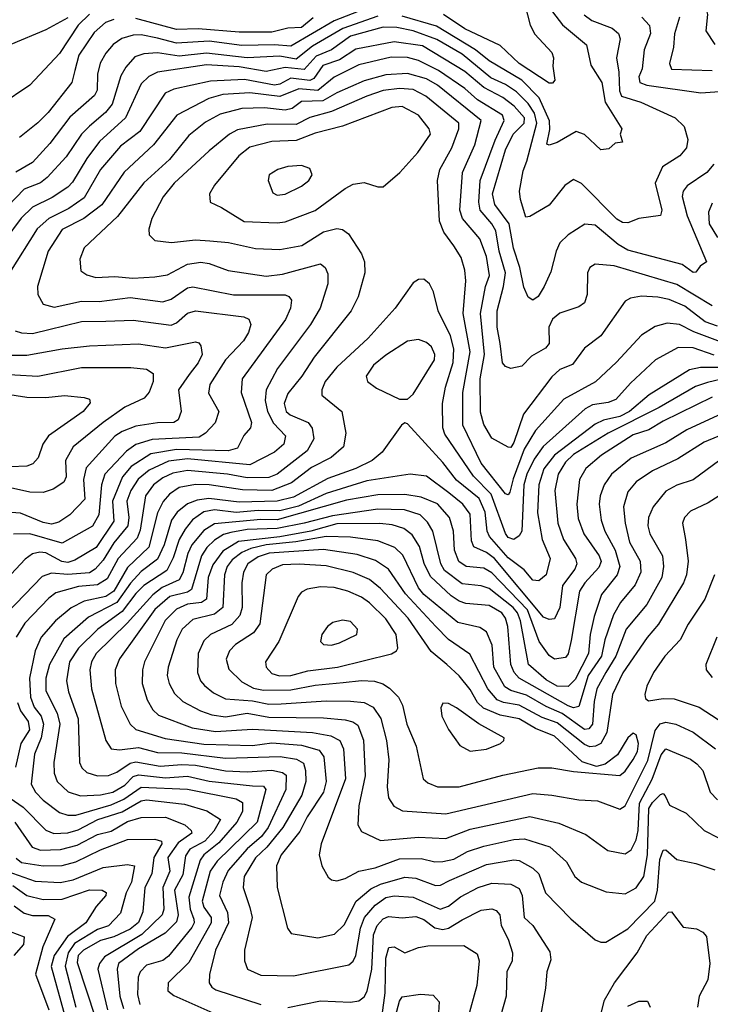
# Model space of a CAD drawing. Extents: x 1308313 to 1441400, y 959662 to 1036319.
# Tile 390 of 656: x 1350198 to 1352738, y 1016816 to 1020436. Entities that reach past the tile are written whole.
import ezdxf

# ---------------------------------------------------------------- set-up
doc = ezdxf.new("R2010")
doc.units = 0

msp = doc.modelspace()

# ---------------------------------------------------------------- linework, layer by layer
at = {"layer": '0CON10XD'}
for points in [[(1352759.8, 1021360.2), (1352691.6, 1021315), (1352659.5, 1021275), (1352643.3, 1021225), (1352657.9, 1021135), (1352644.1, 1021025.9), (1352624.9, 1021005.1), (1352550.7, 1020979.3), (1352527.6, 1020955), (1352507.5, 1020875), (1352501.1, 1020811.1), (1352504.7, 1020764.7), (1352525, 1020720), (1352578.3, 1020688.3), (1352589.2, 1020675), (1352571.3, 1020625), (1352580.9, 1020605), (1352675.5, 1020535.5), (1352718.7, 1020488.7), (1352728.4, 1020455), (1352722.3, 1020395), (1352755, 1020344.4)], [(1352104.8, 1020535), (1352195, 1020416.6), (1352282.8, 1020342.8), (1352299.1, 1020269.1), (1352339.8, 1020205), (1352351.9, 1020131.9), (1352413.1, 1020035), (1352406.9, 1020015), (1352415.6, 1019985), (1352388.6, 1019981.4), (1352365, 1019961.4), (1352335, 1019957.5), (1352275, 1020013.1), (1352245, 1020024), (1352175.3, 1019984.7), (1352145, 1019974.5), (1352137.5, 1019977.5), (1352148.4, 1020031.6), (1352146.7, 1020063.3), (1352108.2, 1020148.2), (1352045, 1020213.4), (1351925, 1020284.6), (1351875, 1020324.9), (1351731.6, 1020411.6), (1351605, 1020449)], [(1352045, 1020535.8), (1352075.3, 1020415), (1352092.8, 1020382.8), (1352155.5, 1020315), (1352161.9, 1020295), (1352159.4, 1020265), (1352166.8, 1020213.2), (1352158, 1020202), (1352145, 1020202.3), (1352035.7, 1020275), (1351965, 1020340.4), (1351835, 1020401.6), (1351756.7, 1020455)], [(1351515, 1020494), (1351355, 1020431.9), (1351195, 1020338.2), (1351135, 1020343.2), (1351015, 1020340.9), (1350895, 1020356.3), (1350775, 1020348.9), (1350705, 1020368.2), (1350645, 1020380), (1350615, 1020378.8), (1350573.8, 1020366.2), (1350542, 1020345), (1350515, 1020313.1), (1350494.2, 1020275.8), (1350484.8, 1020235), (1350483.8, 1020176.2), (1350473.4, 1020156.6), (1350382.7, 1020077.3), (1350309.5, 1019980.5), (1350245, 1019911.2), (1350184.6, 1019875.4)], [(1350455, 1020456.6), (1350413.8, 1020415), (1350345, 1020311.6), (1350235.6, 1020195), (1350125, 1020121.9)], [(1352274, 1020454), (1352302.9, 1020432.9), (1352376.7, 1020405), (1352400.8, 1020385), (1352406.5, 1020365), (1352393.3, 1020295), (1352402.2, 1020242.2), (1352404.3, 1020174.3), (1352411.6, 1020155), (1352482.3, 1020132.3), (1352609.2, 1020075), (1352642.5, 1020042.5), (1352655.6, 1019995), (1352650, 1019965), (1352625.6, 1019935), (1352561.8, 1019895)], [(1351515, 1020449), (1351386.6, 1020403.4), (1351275, 1020338.6), (1351215, 1020290), (1351155, 1020301.3), (1351035, 1020294.9), (1350885, 1020313.2), (1350785, 1020301.6), (1350705, 1020313.9), (1350655, 1020310.2), (1350621.3, 1020298.7), (1350588.4, 1020261.6), (1350570.5, 1020229.5), (1350537.8, 1020125), (1350513.3, 1020095), (1350455, 1020044.8), (1350425.6, 1020014.4), (1350369, 1019931), (1350299.5, 1019855), (1350274.6, 1019835.4), (1350215, 1019812), (1350155, 1019750.5)], [(1350375, 1020443), (1350295, 1020398.1), (1350165.9, 1020344.1)], [(1350545, 1020436.8), (1350513.7, 1020425), (1350472, 1020388), (1350416, 1020305), (1350401.5, 1020248.5), (1350390, 1020205), (1350302.9, 1020095), (1350265, 1020055.9), (1350197.1, 1020002.9)], [(1351277.2, 1020442.8), (1351235, 1020406.4), (1351185, 1020404.5), (1351125, 1020389.7), (1351005, 1020390), (1350855, 1020402), (1350775, 1020400), (1350625, 1020439.6)], [(1352486.8, 1020445), (1352514, 1020414), (1352518.6, 1020385), (1352495.2, 1020324.8), (1352487, 1020255), (1352474.8, 1020225), (1352479.3, 1020205), (1352504.4, 1020194.4), (1352703.8, 1020166.2), (1352857.7, 1020177.7)], [(1352625.3, 1020445), (1352606.6, 1020383.4), (1352602.7, 1020335), (1352588.2, 1020275), (1352595, 1020253.7), (1352745, 1020248.8)], [(1352561.8, 1019895), (1352535.3, 1019834.7), (1352559.8, 1019735), (1352555, 1019715.6), (1352475, 1019704.4), (1352435, 1019688.5), (1352415, 1019689.6), (1352395, 1019702), (1352265, 1019833.5), (1352235, 1019848.2), (1352203.6, 1019826.4), (1352145, 1019753.8), (1352075, 1019711.5), (1352059.6, 1019709.6), (1352039.6, 1019775), (1352036.9, 1019805), (1352049.5, 1019880.5), (1352063.7, 1019915), (1352099.6, 1020055), (1352091.9, 1020091.9), (1352067.7, 1020127.7), (1352025, 1020171), (1351985, 1020197.8), (1351931.6, 1020221.6), (1351825, 1020309.5), (1351732.3, 1020362.3), (1351645, 1020394.9), (1351585, 1020406.4), (1351535, 1020407.6), (1351414.3, 1020375), (1351345, 1020324.6), (1351288.1, 1020301.9), (1351245, 1020252.6), (1351175, 1020259.6), (1351104.9, 1020245.1), (1351005, 1020262), (1350885, 1020269.8), (1350705, 1020242.5), (1350673.5, 1020226.5), (1350645, 1020199.7), (1350587.6, 1020075), (1350492.4, 1019987.6), (1350445, 1019925.8), (1350392.1, 1019837.9), (1350375, 1019820.5), (1350318, 1019782), (1350245, 1019746.5), (1350203.5, 1019706.5), (1350144, 1019625)], [(1352751.2, 1019905), (1352725, 1019873.5), (1352652.5, 1019825), (1352638.5, 1019805), (1352634.1, 1019785.9), (1352653, 1019715), (1352724, 1019545), (1352700.9, 1019529.1), (1352685, 1019507.5), (1352675, 1019506.5), (1352635, 1019535.3), (1352435, 1019588.6), (1352399.4, 1019609.4), (1352315, 1019679.7), (1352276.6, 1019683.4), (1352215, 1019644.7), (1352185.2, 1019614.8), (1352171.4, 1019585), (1352151.6, 1019508.4), (1352127.7, 1019455), (1352105, 1019417.8), (1352085, 1019404.5), (1352068.9, 1019415), (1352052.1, 1019452.1), (1352037.7, 1019525), (1352014, 1019596), (1351998.3, 1019685), (1351946.2, 1019756.2), (1351937.6, 1019795), (1351985, 1019956.9), (1352013.2, 1020015), (1352053.5, 1020055), (1352054.5, 1020075), (1352017.4, 1020117.4), (1351975, 1020149.8), (1351905, 1020186.8), (1351835, 1020244.6), (1351679.2, 1020339.2), (1351575, 1020353.8), (1351435, 1020327.6), (1351375, 1020287.6), (1351312.7, 1020267.3), (1351280.4, 1020219.6), (1351265, 1020211.6), (1351195, 1020220.9), (1351155, 1020199), (1351135, 1020195.1), (1351025, 1020216), (1350900.3, 1020209.7), (1350765, 1020180), (1350732.8, 1020165), (1350640, 1020025), (1350568.9, 1019971.1), (1350495, 1019884.7), (1350435, 1019780.3), (1350378.6, 1019741.4), (1350305.1, 1019704.9), (1350263.1, 1019666.9), (1350161.2, 1019505)], [(1352745, 1019384), (1352615, 1019461.9), (1352385, 1019530.3), (1352315, 1019536.4), (1352295.7, 1019525), (1352287.1, 1019505), (1352285.2, 1019424.7), (1352276, 1019395), (1352255, 1019379.7), (1352185, 1019357.1), (1352157.6, 1019335), (1352143.7, 1019305), (1352145.3, 1019245), (1352132.6, 1019227.4), (1352081.1, 1019198.9), (1352045, 1019161.4), (1352005, 1019153.1), (1351985, 1019160), (1351973.8, 1019173.8), (1351965.2, 1019245), (1351954.4, 1019305), (1351954.4, 1019365), (1351978, 1019455), (1351984.4, 1019505), (1351961.6, 1019585), (1351949.3, 1019659.3), (1351935.2, 1019685), (1351892, 1019735), (1351886.8, 1019765), (1351892.3, 1019845), (1351947.1, 1019992.9), (1351980.4, 1020065), (1351973.5, 1020085), (1351881.5, 1020141.5), (1351835, 1020182.9), (1351739.1, 1020249.1), (1351665, 1020286.1), (1351625, 1020296.2), (1351565, 1020298.4), (1351445, 1020269.2), (1351355, 1020223.8), (1351294.9, 1020175.1)], [(1352765, 1019308.5), (1352719.1, 1019325), (1352645, 1019382.3), (1352586.5, 1019406.5), (1352545, 1019416.1), (1352485, 1019418.9), (1352445, 1019411.5), (1352425, 1019400.5), (1352335, 1019272.9), (1352275, 1019228.5), (1352231.9, 1019168.1), (1352185, 1019149.5), (1352155, 1019122.8), (1352051.1, 1018985), (1352015, 1018880.9), (1352005, 1018863.1), (1351995, 1018864.4), (1351935, 1018897.5), (1351905, 1018946.9), (1351892.6, 1018992.6), (1351892.2, 1019115), (1351907.8, 1019205), (1351892.7, 1019355), (1351910.9, 1019455), (1351925.6, 1019495), (1351914.9, 1019564.9), (1351890.4, 1019630.4), (1351826.6, 1019705), (1351816.7, 1019735), (1351826.4, 1019873.6), (1351872.4, 1019975), (1351895.7, 1020065), (1351735, 1020194.5), (1351695, 1020217.7), (1351625, 1020237.7), (1351545, 1020233.1), (1351465, 1020210.9), (1351365, 1020166.9), (1351312.9, 1020137.1), (1351235, 1020134.3), (1351200.8, 1020109.2), (1351175, 1020102.6), (1351098.1, 1020111.9), (1351015, 1020109), (1350935, 1020088.8), (1350881.1, 1020058.9), (1350820.5, 1020009.5), (1350748.9, 1019921.1), (1350655, 1019835.3), (1350558.1, 1019711.9), (1350435, 1019596.4), (1350419.2, 1019555), (1350422.7, 1019512.7), (1350445, 1019497.3), (1350478.3, 1019488.3), (1350548.3, 1019491.7), (1350614.8, 1019484.8), (1350695, 1019489.8), (1350741.8, 1019498.2), (1350815, 1019537), (1350863.9, 1019543.9), (1350895, 1019539.5), (1350965, 1019513.9), (1351105, 1019492.8), (1351165, 1019500.2), (1351305, 1019537.7), (1351321.8, 1019525), (1351331.8, 1019501.8), (1351331.1, 1019465), (1351303.6, 1019375), (1351267.9, 1019315), (1351146.5, 1019153.5), (1351104.3, 1019075), (1351101, 1019035), (1351109.4, 1018995), (1351132.3, 1018952.3), (1351176, 1018906), (1351169.3, 1018875), (1351134.8, 1018845.2), (1351045, 1018798.6), (1350815, 1018820.8), (1350745, 1018812.2), (1350675, 1018779.7), (1350633.8, 1018746.1), (1350607.1, 1018705), (1350592.3, 1018665), (1350599.9, 1018605), (1350596.5, 1018575), (1350545, 1018512.4), (1350505, 1018448.1), (1350475.7, 1018415), (1350455, 1018402), (1350375, 1018396.3), (1350315, 1018401.2), (1350281.1, 1018388.9), (1350151.7, 1018255)], [(1351294.9, 1020175.1), (1351225, 1020181), (1351155, 1020152.9), (1351045, 1020166.4), (1350945, 1020160.1), (1350894.1, 1020145.9), (1350776.7, 1020085), (1350690.5, 1019975), (1350582.3, 1019875), (1350499.8, 1019755), (1350434.7, 1019705.3), (1350355, 1019664.3), (1350302.9, 1019585), (1350263.3, 1019455), (1350265.4, 1019425), (1350285, 1019390), (1350325, 1019378.8), (1350425, 1019400.9), (1350490.3, 1019399.7), (1350605, 1019414.3), (1350725, 1019398.1), (1350755, 1019408.1), (1350815, 1019449.5), (1350835, 1019453), (1350985, 1019423.7), (1351174.2, 1019424.2), (1351188.3, 1019418.2), (1351197.7, 1019405), (1351194.1, 1019375), (1351176.1, 1019333.9), (1351016.3, 1019115), (1351013.2, 1019065), (1351051.4, 1018955), (1351046.7, 1018935), (1351023.2, 1018906.8), (1350999.3, 1018860.7), (1350965, 1018850.1), (1350775, 1018855.8), (1350680.7, 1018839.3), (1350607.7, 1018792.3), (1350576.7, 1018755), (1350539.1, 1018665), (1350545, 1018592.1), (1350479.1, 1018495), (1350401.5, 1018448.5), (1350375, 1018440), (1350353.1, 1018443.1), (1350294.3, 1018475), (1350272.2, 1018477.8), (1350245, 1018472.2), (1350218.1, 1018451.9), (1350061.1, 1018285)], [(1352785, 1019247.6), (1352677.5, 1019287.5), (1352625, 1019315.2), (1352579.5, 1019320.5), (1352535, 1019307.5), (1352485, 1019275.4), (1352393.4, 1019176.6), (1352315.5, 1019104.5), (1352199, 1019041), (1352095.6, 1018925), (1352053.3, 1018856.7), (1352012.9, 1018747.1), (1352001.3, 1018698.7), (1351995, 1018688.5), (1351985, 1018692.4), (1351895.2, 1018805), (1351828.1, 1018945), (1351827.7, 1019065), (1351855.4, 1019215), (1351829.6, 1019355), (1351839.3, 1019475), (1351835.8, 1019515), (1351821.8, 1019561.8), (1351794.4, 1019604.4), (1351757.8, 1019655), (1351741.6, 1019695), (1351734.7, 1019845), (1351743.8, 1019885), (1351787.1, 1019965), (1351812.9, 1020035), (1351813, 1020055), (1351691.8, 1020155), (1351645, 1020179), (1351595, 1020182.3), (1351535, 1020174.9), (1351475, 1020154.8), (1351345, 1020097.6), (1351265, 1020076.5), (1351215, 1020050.9), (1351109, 1020051), (1350998.8, 1020031.2), (1350970, 1020015), (1350895, 1019953.1), (1350766.8, 1019835), (1350726.2, 1019785), (1350684.6, 1019705), (1350673.6, 1019665), (1350674.4, 1019645), (1350695, 1019624.4), (1350756.9, 1019616.9), (1350845, 1019626.3), (1350897.2, 1019622.8), (1350966.8, 1019616.8), (1351065, 1019594.2), (1351155, 1019590.5), (1351235.6, 1019605), (1351315, 1019655.2), (1351365, 1019668.1), (1351385, 1019664.7), (1351408, 1019648), (1351455.3, 1019575.3), (1351466.2, 1019545), (1351467.5, 1019505), (1351442.7, 1019417.3), (1351417.6, 1019365), (1351280.8, 1019195), (1351235.4, 1019124.6), (1351185, 1019061.2), (1351171.3, 1019025), (1351178.6, 1018995), (1351193, 1018983), (1351259.6, 1018955), (1351274.3, 1018934.3), (1351280, 1018895), (1351255, 1018851), (1351145.3, 1018764.7), (1351115, 1018752.9), (1351035, 1018751.2), (1350962.5, 1018765), (1350815, 1018778.3), (1350761.3, 1018768.7), (1350725, 1018751.3), (1350690, 1018725), (1350661, 1018685), (1350641.7, 1018558.3), (1350630.9, 1018529.1), (1350560.3, 1018455), (1350520.4, 1018379.6), (1350485, 1018357.5), (1350415, 1018351.2), (1350331.1, 1018328.9), (1350305, 1018309.2), (1350217, 1018217), (1350185.6, 1018165)], [(1351145, 1019688.8), (1351175, 1019692.8), (1351285, 1019734.7), (1351395, 1019815.4), (1351425, 1019831.1), (1351465, 1019836.7), (1351515, 1019821.2), (1351535, 1019821.2), (1351595.9, 1019874.1), (1351662.4, 1019947.6), (1351709.4, 1020015), (1351703.9, 1020033.9), (1351664.7, 1020085), (1351605, 1020116), (1351567.5, 1020112.5), (1351386, 1020044), (1351285, 1020018), (1351215, 1019991.4), (1351125, 1019987.8), (1351045, 1019967.1), (1351003.9, 1019935), (1350915, 1019826.7), (1350896.7, 1019795), (1350898.6, 1019765), (1350940.8, 1019745), (1351023.8, 1019693.8), (1351145, 1019688.8)], [(1351145, 1019790.9), (1351175, 1019794.7), (1351235, 1019823.2), (1351261.1, 1019845), (1351274.2, 1019865), (1351265, 1019888.8), (1351235, 1019900), (1351185, 1019896.1), (1351148, 1019885), (1351115.7, 1019865), (1351111.9, 1019845), (1351129.7, 1019799.7), (1351145, 1019790.9)], [(1352745, 1019761.5), (1352732, 1019728), (1352733.8, 1019685), (1352765.2, 1019635)], [(1352752.4, 1019202.4), (1352675, 1019229.8), (1352620.1, 1019229.9), (1352537.1, 1019185), (1352445, 1019099.7), (1352390.4, 1019039.6), (1352362.3, 1019027.7), (1352305, 1019019.3), (1352278.1, 1019005), (1352123.5, 1018866.5), (1352089.9, 1018820.1), (1352063.7, 1018765), (1352052.3, 1018725), (1352045.2, 1018554.8), (1352035, 1018538.5), (1352015, 1018524.3), (1351995, 1018532.1), (1351985, 1018547.1), (1351931.7, 1018691.7), (1351866.8, 1018756.8), (1351762.3, 1018912.3), (1351753.9, 1018935), (1351752.7, 1019025), (1351764.5, 1019085), (1351793, 1019175), (1351795.5, 1019225), (1351783.1, 1019273.1), (1351736.7, 1019365), (1351720, 1019435), (1351705, 1019464), (1351685, 1019482), (1351665, 1019480.8), (1351645, 1019468), (1351578.9, 1019375), (1351480, 1019265), (1351365, 1019158.2), (1351322.1, 1019105), (1351309.3, 1019075), (1351309.1, 1019055), (1351383.2, 1018995), (1351398, 1018915), (1351389.7, 1018865), (1351344.1, 1018825.9), (1351271.2, 1018788.8), (1351197.5, 1018732.5), (1351125.3, 1018704.7), (1351017.1, 1018707.1), (1350895, 1018726.1), (1350845, 1018727), (1350785, 1018715.5), (1350748.9, 1018691.1), (1350725.8, 1018664.2), (1350705, 1018622.3), (1350673.1, 1018496.9), (1350595, 1018421.2), (1350545.1, 1018334.9), (1350515, 1018314.4), (1350435, 1018297.6), (1350387.2, 1018272.8), (1350330, 1018225), (1350277, 1018165), (1350254.8, 1018115.2), (1350234.6, 1018015), (1350237.6, 1017945), (1350251.8, 1017908.2), (1350277.7, 1017875), (1350285.7, 1017845), (1350276.7, 1017795), (1350252.7, 1017735), (1350240.5, 1017625), (1350256.3, 1017595), (1350285, 1017565.8), (1350345, 1017521.3), (1350375, 1017511.3), (1350405, 1017511.4), (1350535, 1017548.8), (1350580.7, 1017569.3), (1350645, 1017614), (1350815, 1017606.3), (1350995, 1017570.4), (1351017.1, 1017557.1), (1351017.6, 1017525), (1350996.6, 1017485), (1350930.9, 1017409.1), (1350875.2, 1017365), (1350861.8, 1017345), (1350820, 1017210), (1350825.1, 1017165.1), (1350839.1, 1017129.1), (1350840, 1017115), (1350831.9, 1017098.1), (1350745, 1016992.5), (1350725, 1016977.1), (1350665, 1016959.7), (1350641.8, 1016935), (1350634.3, 1016915), (1350631, 1016851), (1350639.6, 1016815)], [(1350181.4, 1019291.4), (1350205, 1019283.8), (1350245, 1019281.7), (1350425, 1019325.6), (1350515, 1019327.4), (1350615, 1019330.6), (1350755, 1019312.8), (1350775, 1019321.2), (1350815, 1019356.8), (1350845, 1019364.8), (1351022.9, 1019342.9), (1351040.6, 1019335), (1351047.9, 1019315), (1351039.7, 1019285), (1351021.4, 1019255), (1350954.8, 1019185), (1350897.1, 1019095), (1350892.2, 1019062.2), (1350931.2, 1018995), (1350916.6, 1018953.4), (1350881.5, 1018915), (1350858.9, 1018901.1), (1350685, 1018892.2), (1350625.8, 1018874.2), (1350590.6, 1018849.4), (1350511, 1018765), (1350499.4, 1018725), (1350489.2, 1018615), (1350466.3, 1018573.7), (1350355, 1018511.4), (1350235, 1018544.8), (1350175, 1018544.1)], [(1351625, 1019040), (1351645, 1019059.2), (1351723.7, 1019185), (1351725.2, 1019205.2), (1351713.2, 1019233.2), (1351695, 1019249.1), (1351665, 1019259.7), (1351625, 1019254.2), (1351545, 1019202.8), (1351499.6, 1019165), (1351472.7, 1019125), (1351477.8, 1019105), (1351510.5, 1019080.5), (1351595, 1019040), (1351625, 1019040)], [(1350125, 1019202.8), (1350225, 1019202.6), (1350355, 1019225.6), (1350455, 1019236.1), (1350635, 1019243.5), (1350735, 1019228.6), (1350845, 1019251.8), (1350857.5, 1019247.5), (1350865, 1019236.2), (1350868.8, 1019205), (1350855, 1019173.8), (1350821.7, 1019131.7), (1350782.9, 1019075), (1350792.5, 1018995), (1350781.3, 1018965), (1350765, 1018954.4), (1350705, 1018953.4), (1350625, 1018941), (1350575, 1018922.1), (1350548.3, 1018905), (1350442.2, 1018787.8), (1350433, 1018745), (1350437.5, 1018672.5), (1350382.3, 1018615), (1350342.3, 1018587.7), (1350315, 1018581.3), (1350285, 1018586.6), (1350201.3, 1018621.3), (1350166.4, 1018623.6)], [(1350095, 1019134.8), (1350265, 1019125.6), (1350425, 1019156.4), (1350607.4, 1019157.4), (1350665, 1019150.4), (1350689.2, 1019135), (1350689.1, 1019105), (1350674.1, 1019065.9), (1350655.8, 1019044.2), (1350585, 1019010.7), (1350505, 1018954.8), (1350395.3, 1018865), (1350367, 1018815), (1350368.9, 1018755), (1350360.5, 1018735), (1350321, 1018709), (1350285, 1018697.1), (1350235, 1018699), (1350165, 1018714.8)], [(1352776.6, 1019156.6), (1352702.6, 1019157.4), (1352662.1, 1019147.9), (1352513.2, 1019056.8), (1352440.4, 1018995), (1352405, 1018977.2), (1352345, 1018962.8), (1352315, 1018949.1), (1352165.7, 1018835), (1352125.5, 1018784.5), (1352107.4, 1018725), (1352102.3, 1018622.3), (1352120, 1018525), (1352149.7, 1018455), (1352135, 1018394.2), (1352107.9, 1018372.1), (1352085, 1018375.3), (1352053.1, 1018413.1), (1351995, 1018457.3), (1351926.7, 1018535), (1351917.9, 1018555), (1351910.3, 1018625), (1351887.5, 1018675), (1351805, 1018742.7), (1351755, 1018807.5), (1351625, 1018950), (1351615, 1018953.8), (1351602, 1018945), (1351531.8, 1018845), (1351494.5, 1018815.5), (1351435, 1018785.9), (1351331.1, 1018748.9), (1351205, 1018680.5), (1351145, 1018665.9), (1351005, 1018661.9), (1350894.4, 1018675.6), (1350850.8, 1018669.2), (1350814.9, 1018655.1), (1350777.5, 1018625), (1350756.2, 1018595), (1350729.7, 1018505), (1350705, 1018451.6), (1350645, 1018406.4), (1350606.4, 1018363.6), (1350555, 1018292.3), (1350451.1, 1018238.9), (1350360.9, 1018159.1), (1350307.3, 1018065), (1350294.2, 1018015), (1350295, 1017968), (1350336, 1017886), (1350346.5, 1017845), (1350323.6, 1017705), (1350325.2, 1017665), (1350336.4, 1017635), (1350376.9, 1017596.9), (1350422.2, 1017582.2), (1350495.2, 1017585.2), (1350541.1, 1017595), (1350585, 1017621.7), (1350615, 1017652.7), (1350635, 1017659.2), (1350735, 1017648.4), (1350815, 1017654.2), (1350895.7, 1017635.7), (1351055, 1017619.2), (1351095, 1017617.6), (1351103.3, 1017605), (1351071.4, 1017485), (1350925, 1017341.5), (1350899.4, 1017305), (1350869, 1017195), (1350875, 1017172.5), (1350902.3, 1017135), (1350902.7, 1017115), (1350820.2, 1016969.8), (1350744.6, 1016895), (1350742.7, 1016865), (1350765, 1016847.5), (1350919.4, 1016779.4)], [(1352945, 1019153), (1352727.8, 1019102.2), (1352683.3, 1019086.7), (1352549.9, 1019010.1), (1352362.1, 1018915), (1352235, 1018837.5), (1352205, 1018809), (1352178.1, 1018765), (1352166.9, 1018705), (1352177.2, 1018585), (1352198.5, 1018525), (1352242.4, 1018455), (1352247.6, 1018435), (1352240.2, 1018415), (1352194.1, 1018355), (1352184.8, 1018275), (1352165, 1018232.5), (1352145, 1018230.8), (1352125, 1018239.1), (1351945, 1018454.6), (1351915, 1018476.3), (1351868.1, 1018498.1), (1351859.8, 1018519.8), (1351855, 1018617.7), (1351827.5, 1018655), (1351776.3, 1018696.3), (1351695, 1018757.8), (1351634.2, 1018764.2), (1351475, 1018740), (1351325, 1018693.6), (1351223.3, 1018646.7), (1351155, 1018629.7), (1351075, 1018631.7), (1350995, 1018623.9), (1350915, 1018633.3), (1350875, 1018625.9), (1350833.5, 1018596.5), (1350807.1, 1018562.9), (1350784.9, 1018525.1), (1350762.9, 1018457.1), (1350739.8, 1018410.2), (1350655, 1018355.8), (1350625, 1018326.2), (1350575, 1018260.3), (1350486, 1018195), (1350414.7, 1018125.3), (1350382, 1018075), (1350370.2, 1018005), (1350377.3, 1017965), (1350413.7, 1017865), (1350418.4, 1017705), (1350426.7, 1017685), (1350445, 1017667.6), (1350485, 1017655.2), (1350525, 1017657.2), (1350555, 1017668.7), (1350605, 1017702.2), (1350625, 1017707.4), (1350715, 1017690.8), (1350795, 1017697.2), (1350844.5, 1017694.5), (1350955, 1017674.4), (1351035, 1017670.7), (1351125, 1017675.9), (1351165, 1017668), (1351177.9, 1017657.9), (1351177.4, 1017605), (1351112.4, 1017465), (1351088.1, 1017431.9), (1351035, 1017387.6), (1350965, 1017308.1), (1350944.8, 1017265), (1350933.7, 1017215), (1350963.1, 1017153.1), (1350966.8, 1017115), (1350918.4, 1017015), (1350896.4, 1016925), (1350894.6, 1016895), (1350905, 1016878.2), (1350919.2, 1016869.2), (1351085, 1016815.3)], [(1349995, 1019083.2), (1350225, 1019048), (1350294, 1019046), (1350363.4, 1019053.4), (1350436, 1019046), (1350455, 1019040.8), (1350457.4, 1019027.4), (1350431.2, 1018995), (1350304, 1018906), (1350282.8, 1018875), (1350265.8, 1018824.2), (1350247, 1018803), (1350225, 1018794.7), (1350165, 1018791.1)], [(1352745, 1019047.7), (1352565, 1018959.7), (1352512.1, 1018927.9), (1352455, 1018909.3), (1352337.6, 1018835), (1352280.8, 1018785), (1352257.7, 1018745), (1352247, 1018655), (1352251.7, 1018601.7), (1352273.1, 1018545), (1352329.2, 1018465), (1352336.5, 1018443.5), (1352328.7, 1018421.3), (1352276.1, 1018365), (1352256.9, 1018335), (1352226.4, 1018153.6), (1352215, 1018104.2), (1352205, 1018090.4), (1352165, 1018084.7), (1352145, 1018098.5), (1352109.1, 1018149.1), (1352065.5, 1018265.5), (1351935, 1018401.9), (1351905, 1018419.5), (1351840.5, 1018425), (1351813.2, 1018443.2), (1351797.5, 1018485), (1351793.4, 1018555), (1351779.2, 1018605), (1351735, 1018655.6), (1351675, 1018680.5), (1351615, 1018690.1), (1351515, 1018688.2), (1351400.7, 1018669.3), (1351145, 1018596.4), (1351085, 1018598.4), (1350915, 1018582.6), (1350875, 1018557.2), (1350831.3, 1018505), (1350816.6, 1018473.4), (1350798.1, 1018401.9), (1350784.3, 1018375.7), (1350722.1, 1018347.9), (1350688.5, 1018321.5), (1350593.3, 1018216.7), (1350480, 1018105), (1350462.2, 1018075), (1350455.7, 1018045.7), (1350461.9, 1017975), (1350515.3, 1017785), (1350534.3, 1017754.3), (1350565, 1017750.8), (1350635, 1017759.5), (1350705, 1017740.8), (1350795, 1017739.6), (1350955, 1017720.6), (1351156.4, 1017726.4), (1351216.5, 1017716.5), (1351241.8, 1017701.8), (1351249.5, 1017675), (1351250.7, 1017635), (1351236.2, 1017585), (1351166, 1017465), (1351106.8, 1017393.2), (1351065, 1017354.4), (1351023.7, 1017285), (1351020.5, 1017245), (1351045, 1017171.1), (1351053.3, 1017135), (1351024.6, 1017015), (1351025.4, 1016975), (1351036.7, 1016945), (1351085, 1016923.1), (1351205, 1016920.6), (1351409.2, 1016960.8), (1351425, 1016974.6), (1351434.3, 1016995), (1351451.5, 1017095), (1351466.4, 1017135), (1351505, 1017179.7), (1351545, 1017208.4), (1351575, 1017214.3), (1351645, 1017209.8), (1351745, 1017164.8), (1351775, 1017176.5), (1351819.5, 1017210.5), (1351885, 1017245.6), (1351935, 1017260.4), (1352005, 1017257.8), (1352035, 1017241.3), (1352046, 1017215), (1352053.3, 1017135), (1352085.3, 1017105), (1352148.3, 1017008.3), (1352151.1, 1016978.9), (1352137.1, 1016935), (1352132.3, 1016875), (1352085.5, 1016615)], [(1352797.5, 1018995), (1352652.2, 1018927.8), (1352575, 1018880), (1352446.7, 1018823.3), (1352375, 1018764.7), (1352347.7, 1018725), (1352333.5, 1018685), (1352329.3, 1018655), (1352336.4, 1018595), (1352350.6, 1018555), (1352387.9, 1018485), (1352405.2, 1018425), (1352396.1, 1018395), (1352337.6, 1018322.4), (1352311.4, 1018241.4), (1352295.8, 1018175), (1352290.3, 1018105), (1352240.8, 1018009.2), (1352215, 1017983.5), (1352175, 1017985.2), (1352135, 1018008.8), (1352069.5, 1018065), (1352040.5, 1018225), (1352029.1, 1018255), (1352013.6, 1018275), (1351925, 1018344.5), (1351895, 1018354.2), (1351825, 1018361.1), (1351760.2, 1018410.2), (1351747, 1018435), (1351718.1, 1018555), (1351697.8, 1018587.8), (1351671.2, 1018615), (1351613.6, 1018633.6), (1351515, 1018635.9), (1351348.5, 1018611.5), (1351244, 1018584), (1351145, 1018565.1), (1351035, 1018560.8), (1350975, 1018550.8), (1350947.7, 1018542.3), (1350915, 1018521.8), (1350886.3, 1018495), (1350867.3, 1018465), (1350829.8, 1018340.2), (1350815, 1018330.6), (1350750.2, 1018315), (1350695, 1018267.2), (1350564.8, 1018085.2), (1350550, 1018045), (1350550.5, 1017995), (1350571.4, 1017911.4), (1350604.7, 1017845), (1350625.9, 1017825.9), (1350733.1, 1017793.1), (1350875, 1017772.3), (1351055, 1017767.3), (1351125, 1017776.8), (1351235, 1017768.8), (1351299.6, 1017749.6), (1351317.2, 1017725), (1351324.8, 1017635), (1351316.2, 1017595), (1351255.2, 1017505), (1351229, 1017451), (1351159.8, 1017365), (1351142.4, 1017325), (1351144.7, 1017244.7), (1351183.3, 1017095), (1351196.4, 1017076.4), (1351295, 1017059.6), (1351356.2, 1017073.8), (1351391.7, 1017108.3), (1351435.7, 1017195), (1351489.9, 1017240.1), (1351525, 1017257.8), (1351615, 1017282.7), (1351655, 1017278.9), (1351728, 1017252), (1351746.5, 1017253.5), (1351779.5, 1017270.5), (1351915, 1017329.7), (1352015, 1017346.5), (1352035, 1017343.7), (1352085.5, 1017315.5), (1352107.3, 1017295), (1352131.8, 1017225), (1352225, 1017130), (1352315, 1017052.9), (1352335, 1017044.4), (1352354.4, 1017044.4), (1352435, 1017093.1), (1352534, 1017195), (1352544.5, 1017235.5), (1352552, 1017348), (1352565, 1017381.9), (1352575, 1017383.5), (1352615, 1017347.8), (1352685, 1017333.8), (1352755, 1017309.6)], [(1352836.8, 1018933.2), (1352715, 1018882.7), (1352619.2, 1018820.8), (1352525, 1018777.2), (1352465, 1018736.6), (1352435, 1018700), (1352418.9, 1018645), (1352424.8, 1018585), (1352441.3, 1018515), (1352479.6, 1018445), (1352482.7, 1018405), (1352462.4, 1018357.6), (1352407.5, 1018292.5), (1352382.7, 1018247.3), (1352350, 1018155), (1352338.4, 1018095), (1352289.5, 1018025), (1352255, 1017910.8), (1352235, 1017905.8), (1352215, 1017913.3), (1352035.3, 1018015), (1352017, 1018035), (1352004.2, 1018065), (1351993.3, 1018205), (1351984.9, 1018234.9), (1351971, 1018255), (1351925, 1018281.7), (1351839, 1018289), (1351815, 1018297.2), (1351785, 1018317.8), (1351708.7, 1018388.7), (1351685.7, 1018435.7), (1351668.2, 1018498.2), (1351641.3, 1018541.3), (1351610.9, 1018565), (1351568, 1018578), (1351522.9, 1018582.9), (1351365, 1018581.8), (1351269.6, 1018555), (1351155, 1018534.7), (1351002.6, 1018517.4), (1350945, 1018481.3), (1350908.6, 1018431.4), (1350891.8, 1018385), (1350885, 1018304.7), (1350867, 1018293), (1350815, 1018287.3), (1350775, 1018268.3), (1350732.8, 1018227.2), (1350657, 1018075), (1350649.5, 1018045), (1350649.1, 1017995), (1350666.8, 1017935), (1350688.3, 1017898.3), (1350708.6, 1017878.6), (1350832.6, 1017832.6), (1350918.3, 1017818.3), (1351055, 1017827.5), (1351275, 1017814.6), (1351342.6, 1017802.6), (1351375.2, 1017785.2), (1351389.4, 1017755), (1351396.3, 1017645), (1351306.6, 1017405), (1351300, 1017365), (1351309.5, 1017325), (1351332.8, 1017282.8), (1351345, 1017272.9), (1351365, 1017268.9), (1351395, 1017277.9), (1351445.2, 1017304.8), (1351505, 1017316.8), (1351595, 1017350.5), (1351675, 1017351.1), (1351725, 1017339.1), (1351755, 1017341), (1351795, 1017349), (1351845, 1017377.8), (1351905, 1017397.3), (1352015, 1017422), (1352055, 1017424), (1352148.5, 1017395), (1352209.7, 1017339.7), (1352240.4, 1017285), (1352265, 1017264.6), (1352355, 1017228.5), (1352425, 1017221.5), (1352465, 1017243.8), (1352494.2, 1017285.8), (1352507.7, 1017365), (1352511.6, 1017535), (1352525, 1017558), (1352555, 1017586.7), (1352565, 1017590.6), (1352572.4, 1017582.4), (1352588, 1017548), (1352648.8, 1017518.8), (1352715, 1017454.6), (1352767.7, 1017427.7)], [(1352796.7, 1018833.3), (1352675, 1018743.4), (1352615, 1018724.1), (1352575, 1018702.5), (1352527.8, 1018645), (1352511.2, 1018605), (1352508.4, 1018575), (1352515.8, 1018545), (1352562, 1018465), (1352566.5, 1018425), (1352560.4, 1018385), (1352505, 1018285.9), (1352429, 1018195), (1352390.3, 1018095), (1352354.4, 1018035.6), (1352321.1, 1017975), (1352311.1, 1017928.9), (1352304.5, 1017845.5), (1352291.7, 1017828.3), (1352275, 1017826.3), (1352193.3, 1017885), (1352135, 1017910), (1352061.9, 1017951.9), (1352005, 1017968.9), (1351983, 1017983), (1351942.4, 1018055), (1351935.8, 1018135.8), (1351915, 1018184.6), (1351890.4, 1018200.4), (1351809.4, 1018219.4), (1351685, 1018322.2), (1351665, 1018347.1), (1351606.9, 1018466.9), (1351578, 1018495), (1351515, 1018520.2), (1351415, 1018533.2), (1351325, 1018535.1), (1351213.5, 1018516.5), (1351105, 1018504.6), (1351048.9, 1018491.1), (1351015, 1018476.5), (1350979.7, 1018450.3), (1350960.7, 1018425), (1350951.6, 1018395), (1350945.4, 1018274.6), (1350915, 1018250.1), (1350835, 1018230.7), (1350796.2, 1018195), (1350776.6, 1018155), (1350744.3, 1018055), (1350741.1, 1018025), (1350748.1, 1017995), (1350767.8, 1017957.8), (1350798.7, 1017928.7), (1350862.7, 1017895), (1350905, 1017880.3), (1350955, 1017872.8), (1351035, 1017886.1), (1351115, 1017871.5), (1351315, 1017868.3), (1351395, 1017861.2), (1351423.8, 1017853.8), (1351441.5, 1017841.5), (1351463.3, 1017786.8), (1351469, 1017655), (1351445.2, 1017544.8), (1351441.8, 1017475), (1351455, 1017451.4), (1351525, 1017417.5), (1351665, 1017430.5), (1351765, 1017425.2), (1351855, 1017459.3), (1352075, 1017505.7), (1352181.3, 1017481.3), (1352279.9, 1017439.9), (1352361.5, 1017381.5), (1352425, 1017368.9), (1352446.9, 1017383.1), (1352465, 1017420.5), (1352472.3, 1017455), (1352477.4, 1017555), (1352523.8, 1017643.8), (1352557.3, 1017732.7), (1352575, 1017754.5), (1352665, 1017716.4), (1352689.2, 1017699.2), (1352710.3, 1017675), (1352737.5, 1017595), (1352765, 1017566.8)], [(1352895.6, 1018765), (1352730.2, 1018659.8), (1352665, 1018628.5), (1352643.8, 1018605), (1352636.2, 1018585), (1352647.2, 1018525), (1352656.2, 1018445), (1352650.8, 1018395), (1352639.5, 1018365), (1352547.1, 1018212.9), (1352506.1, 1018163.9), (1352415.9, 1018034.1), (1352378.9, 1017955), (1352357.5, 1017815), (1352335.2, 1017775), (1352315.5, 1017764.5), (1352295, 1017762.3), (1352275, 1017770.3), (1352175, 1017850.3), (1352119.6, 1017869.6), (1352035, 1017915.6), (1351977.5, 1017925), (1351954.8, 1017935), (1351919.8, 1017975), (1351853.5, 1018103.5), (1351775, 1018156.9), (1351728.3, 1018205), (1351616.6, 1018325), (1351555, 1018415.3), (1351507.2, 1018447.2), (1351438.9, 1018468.9), (1351315, 1018487.7), (1351116.2, 1018473.8), (1351075, 1018461.1), (1351037.5, 1018435), (1351021.8, 1018405), (1351014.8, 1018365), (1351015.9, 1018275), (1351007.7, 1018245), (1350978.1, 1018211.9), (1350899.6, 1018175), (1350875, 1018152.5), (1350854.2, 1018105), (1350851.8, 1018035), (1350862.8, 1018005), (1350877.4, 1017987.4), (1350910.9, 1017960.9), (1350955, 1017938.7), (1351055, 1017931), (1351115, 1017919.6), (1351159.9, 1017920.1), (1351325, 1017931.9), (1351415, 1017930.7), (1351465, 1017925.2), (1351498.4, 1017908.4), (1351526.2, 1017866.2), (1351547.4, 1017785), (1351555.3, 1017714.7), (1351549.7, 1017615), (1351554.6, 1017575), (1351573.8, 1017543.8), (1351606.3, 1017526.3), (1351765, 1017516.1), (1352085, 1017590.2), (1352155, 1017584.8), (1352255, 1017567.1), (1352323.8, 1017563.8), (1352405, 1017532.5), (1352425, 1017545.4), (1352458, 1017612), (1352508.3, 1017711.7), (1352535, 1017821.8), (1352553.6, 1017846.4), (1352575, 1017852.4), (1352611.9, 1017845), (1352675, 1017816.3), (1352757.5, 1017755)], [(1351815, 1017614.8), (1351975, 1017658.1), (1352105, 1017684.7), (1352155, 1017685.4), (1352235, 1017671.6), (1352405, 1017657.3), (1352425, 1017672.3), (1352455, 1017715.4), (1352470.2, 1017745), (1352474.1, 1017775), (1352465, 1017806.2), (1352455, 1017811.9), (1352435, 1017795.5), (1352397.4, 1017732.6), (1352351.6, 1017698.4), (1352320, 1017690), (1352267.2, 1017707.2), (1352165, 1017801), (1352095, 1017829.4), (1352035, 1017865.1), (1351965, 1017878.3), (1351904.4, 1017904.4), (1351882, 1017925), (1351855, 1017973.2), (1351815, 1018023.5), (1351769.2, 1018065), (1351712.1, 1018112.1), (1351626.9, 1018235), (1351524.9, 1018344.9), (1351485, 1018377.7), (1351425, 1018403.5), (1351325, 1018427.8), (1351225.9, 1018434.1), (1351165, 1018431), (1351126.4, 1018415), (1351104.7, 1018395), (1351081.9, 1018215), (1351058.1, 1018181.9), (1350991.7, 1018138.3), (1350969.4, 1018115), (1350958.2, 1018085), (1350967.3, 1018047.3), (1351015, 1018000.7), (1351058, 1017978), (1351095, 1017970.2), (1351195, 1017971.7), (1351285, 1017988.5), (1351388.3, 1017998.3), (1351455, 1018005.5), (1351503.3, 1018003.3), (1351533.8, 1017993.8), (1351557.9, 1017977.9), (1351590.9, 1017945), (1351605.9, 1017915.9), (1351621.8, 1017845), (1351656.9, 1017765), (1351681.8, 1017645), (1351699.3, 1017629.3), (1351735.3, 1017615.3), (1351815, 1017614.8)], [(1352753.4, 1018395), (1352717.5, 1018305), (1352657, 1018213), (1352627.2, 1018155), (1352571.5, 1018095), (1352529.6, 1018035), (1352504.5, 1017985), (1352497.1, 1017955), (1352500.3, 1017940.3), (1352511.1, 1017931.1), (1352565, 1017940), (1352605, 1017938.2), (1352697.5, 1017907.5), (1352837.5, 1017817.5)], [(1351153.8, 1018023.8), (1351195, 1018024.8), (1351258.5, 1018041.5), (1351367.1, 1018055), (1351565.3, 1018104.7), (1351584.3, 1018115), (1351588.8, 1018125), (1351583.3, 1018175), (1351545, 1018232.6), (1351485, 1018292), (1351455, 1018312.7), (1351405.6, 1018335), (1351355, 1018347.5), (1351305, 1018350.7), (1351255, 1018342), (1351235, 1018330.9), (1351222.1, 1018315), (1351150.9, 1018149.1), (1351102.5, 1018075), (1351104.6, 1018055), (1351125, 1018031.8), (1351153.8, 1018023.8)], [(1351345, 1018136.2), (1351375, 1018144), (1351438.1, 1018175), (1351441.1, 1018195), (1351415, 1018223.6), (1351385, 1018228.2), (1351350.5, 1018219.5), (1351330.6, 1018205), (1351310, 1018175), (1351305, 1018150), (1351315, 1018138.1), (1351345, 1018136.2)], [(1352762.7, 1018165), (1352721.8, 1018065), (1352722.5, 1018045), (1352745, 1018016.7)], [(1350190.8, 1017925), (1350201.4, 1017895), (1350229.7, 1017855), (1350234.6, 1017825), (1350202.8, 1017775), (1350182.5, 1017687.5)], [(1351855, 1017746.7), (1351915, 1017753.8), (1351966.2, 1017775), (1351978.8, 1017785), (1351980, 1017795), (1351886.9, 1017846.9), (1351805, 1017905.4), (1351775, 1017921.4), (1351755, 1017923.3), (1351747.1, 1017905), (1351750.5, 1017875), (1351775.4, 1017825.4), (1351817, 1017767), (1351855, 1017746.7)], [(1350146.8, 1017585), (1350210.5, 1017540.5), (1350295, 1017455.8), (1350323.5, 1017443.5), (1350375, 1017446.6), (1350413.3, 1017456.7), (1350485.3, 1017495), (1350575, 1017523.3), (1350645, 1017563.1), (1350665, 1017567.5), (1350805, 1017551.5), (1350886.9, 1017526.9), (1350937.1, 1017495), (1350911.7, 1017451.7), (1350879.5, 1017415), (1350824.4, 1017385.6), (1350808, 1017362), (1350798.8, 1017291.2), (1350767.7, 1017235), (1350781.6, 1017145), (1350775, 1017118.8), (1350733.4, 1017076.6), (1350635, 1017019.9), (1350561.3, 1016965), (1350557, 1016945), (1350567.1, 1016845), (1350579.7, 1016799.7)], [(1350180.6, 1017485), (1350243.8, 1017393.8), (1350275, 1017381.8), (1350348, 1017385), (1350409.6, 1017400.4), (1350485, 1017439.4), (1350535, 1017452.6), (1350595, 1017487.1), (1350645, 1017502.4), (1350735, 1017503), (1350805.8, 1017475.8), (1350829.3, 1017455), (1350831.5, 1017445), (1350780.7, 1017409.3), (1350743.5, 1017355), (1350750.6, 1017305), (1350724.6, 1017245), (1350728, 1017165), (1350722.1, 1017145), (1350647.9, 1017072.1), (1350509.9, 1016990.1), (1350491.3, 1016965), (1350485.9, 1016945), (1350521.4, 1016795)], [(1350185, 1017353.4), (1350205, 1017336.5), (1350285, 1017324.6), (1350355, 1017326.4), (1350405, 1017339.1), (1350495, 1017383.2), (1350595, 1017421.3), (1350695, 1017423.2), (1350720, 1017415), (1350720.6, 1017405), (1350691, 1017355), (1350684.1, 1017295), (1350658, 1017245), (1350651.1, 1017155), (1350635, 1017116.7), (1350605, 1017091.5), (1350545, 1017063.5), (1350495, 1017049.7), (1350432.8, 1017015), (1350412.9, 1016995), (1350409.2, 1016969.1), (1350477.3, 1016765)], [(1350150.4, 1017305), (1350255, 1017268.8), (1350347.1, 1017262.9), (1350395, 1017273.3), (1350505, 1017318), (1350595, 1017329.6), (1350620.5, 1017325), (1350609.4, 1017265), (1350589.9, 1017225), (1350569.6, 1017150.4), (1350525.5, 1017104.5), (1350485, 1017090.2), (1350400.3, 1017039.7), (1350376.6, 1017005), (1350365.8, 1016955.8), (1350405, 1016805.5)], [(1350172.5, 1017252.5), (1350225, 1017216.1), (1350285, 1017200.6), (1350355, 1017201.6), (1350455, 1017236.9), (1350501.2, 1017235), (1350516.5, 1017226.5), (1350514.7, 1017215), (1350480, 1017175), (1350441.1, 1017115), (1350374.3, 1017065), (1350324.5, 1016995), (1350314.1, 1016955), (1350369.5, 1016755)], [(1350177.9, 1017177.9), (1350215, 1017151), (1350245, 1017141.9), (1350302.4, 1017142.4), (1350328, 1017128), (1350283.6, 1017026.4), (1350256.7, 1016926.7), (1350305.1, 1016795.1)], [(1351185, 1016803.6), (1351305, 1016828.8), (1351415, 1016823.2), (1351445, 1016828.9), (1351465, 1016843.6), (1351475.9, 1016864.1), (1351493, 1016945), (1351499.6, 1017070.4), (1351512.8, 1017105), (1351535, 1017129.5), (1351555, 1017138.6), (1351605, 1017133.3), (1351655, 1017138.4), (1351685, 1017127), (1351725, 1017097.1), (1351755, 1017090.8), (1351775, 1017095.9), (1351825, 1017125.6), (1351895, 1017161.2), (1351935, 1017166.6), (1351950.8, 1017160.8), (1351964.1, 1017144.1), (1351968.8, 1017105), (1351995.3, 1017055), (1352010.9, 1017005), (1352008.9, 1016975), (1351989.7, 1016935), (1351987.2, 1016845), (1351967.3, 1016775)], [(1352324.3, 1016735), (1352349.2, 1016830.8), (1352386.1, 1016893.9), (1352469.7, 1017005), (1352505, 1017068.1), (1352585, 1017154.5), (1352595, 1017155.6), (1352638.9, 1017098.9), (1352687.1, 1017092.9), (1352711.2, 1017081.2), (1352724.4, 1017065), (1352736.4, 1016965), (1352729.2, 1016905), (1352696.9, 1016845), (1352691.2, 1016805)], [(1350163.8, 1017083.8), (1350214.2, 1017064.2), (1350212.7, 1017035), (1350176.9, 1016995)], [(1351531.6, 1016775), (1351542.5, 1016857.5), (1351545.1, 1016984.9), (1351555.8, 1017024.3), (1351575, 1017026.5), (1351615, 1017004.7), (1351665, 1017024.6), (1351699.7, 1017030.3), (1351832.1, 1017032.1), (1351880.5, 1017000.5), (1351888.7, 1016975), (1351878.9, 1016885), (1351846.5, 1016765)], [(1351569.9, 1016730.1), (1351595, 1016826.7), (1351605, 1016843.5), (1351672.8, 1016852.8), (1351719.1, 1016849.1), (1351741.5, 1016825), (1351736.1, 1016746.1)], [(1352435, 1016809.2), (1352475, 1016827.3), (1352506.6, 1016826.6), (1352517.5, 1016805)]]:
    msp.add_lwpolyline(points, dxfattribs=at)

doc.saveas('drawing.dxf')
